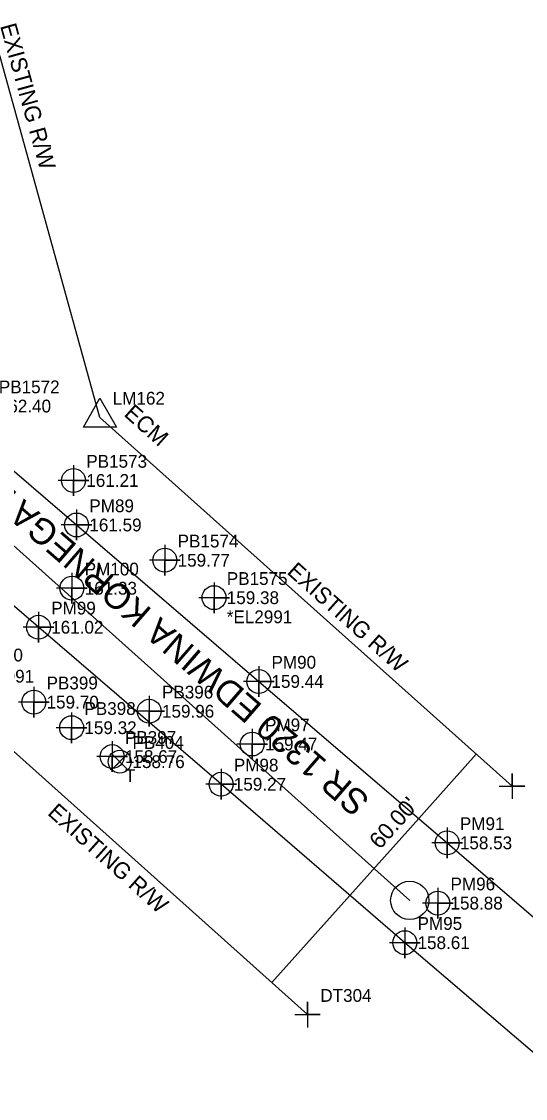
# Model space of a CAD drawing. Extents: x 2262665 to 2270527, y 505476 to 514960.
# Drawn here: x 2266323.3 to 2266421.9, y 509238 to 509448.8 of the extents above; entities that cross this region are included whole.
import ezdxf

# ---------------------------------------------------------------- set-up
doc = ezdxf.new("R2010")
doc.units = 0
for name, color, linetype in [('Exist DTM Crownline Cogo Elevation', 7, 'Continuous'), ('Exist DTM Crownline Cogo Number', 7, 'Continuous'), ('Exist DTM Crownline Cogo Point CELL', 7, 'Continuous'), ('Exist Horizontal Alignment', 7, 'Continuous'), ('Exist Property Corner CELL', 7, 'Continuous'), ('Exist Property Corner Cogo Number', 7, 'Continuous'), ('Exist Right of Way Line', 7, 'Continuous'), ('Exist Right of Way Line Text', 7, 'Continuous'), ('Exist Right of Way Monument CELL', 7, 'Continuous'), ('Exist Right of Way Monument Cogo Number', 7, 'Continuous'), ('Exist Right of Way Monument Text', 7, 'Continuous'), ('Exist Right of Way Width CELL', 7, 'Continuous'), ('Exist Roads EOP', 7, 'Continuous'), ('Exist Roads EOP Cogo Elevation', 7, 'Continuous'), ('Exist Roads EOP Cogo Number', 7, 'Continuous'), ('Exist Roads EOP Cogo Point CELL', 7, 'Continuous'), ('Exist Roads EOP Text', 7, 'Continuous'), ('Exist Utilities Water UG Line SUE LOS B Cogo Comment', 7, 'Continuous'), ('Exist Utilities Water UG Line SUE LOS B Cogo Elevation', 7, 'Continuous'), ('Exist Utilities Water UG Line SUE LOS B Cogo Number', 7, 'Continuous'), ('Exist Utilities Water UG Line SUE LOS B Cogo Point CELL', 7, 'Continuous'), ('Exist Utilities Water Valve CELL', 7, 'Continuous'), ('Exist Utilities Water Valve Cogo Elevation', 7, 'Continuous'), ('Exist Utilities Water Valve Cogo Number', 7, 'Continuous')]:
    doc.layers.add(name, color=color, linetype=linetype)

msp = doc.modelspace()

# ---------------------------------------------------------------- linework, layer by layer
at = {"layer": 'Exist DTM Crownline Cogo Point CELL'}
for points in [[(2266333.14, 509340.91), (2266333.14, 509334.91), (2266333.14, 509337.91), (2266336.14, 509337.91), (2266330.14, 509337.91)], [(2266368.44, 509310.41), (2266368.44, 509304.41), (2266368.44, 509307.41), (2266371.44, 509307.41), (2266365.44, 509307.41)], [(2266404.74, 509279.27), (2266404.74, 509273.27), (2266404.74, 509276.27), (2266407.74, 509276.27), (2266401.74, 509276.27)]]:
    msp.add_lwpolyline(points, dxfattribs=at)
for centre in [(2266333.14, 509337.91), (2266368.44, 509307.41), (2266404.74, 509276.27)]:
    msp.add_circle(centre, 2.34, dxfattribs=at)
at = {"layer": 'Exist Horizontal Alignment'}
msp.add_line((2266178.94, 509474), (2266399.27, 509276.81), dxfattribs=at)
msp.add_circle((2266399.27, 509276.81), 3.75, dxfattribs=at)
at = {"layer": 'Exist Property Corner CELL'}
for p, q in [((2266419.28, 509299.16), (2266419.28, 509299.16)), ((2266379.26, 509254.45), (2266379.26, 509254.45))]:
    msp.add_line(p, q, dxfattribs=at)
for points in [[(2266416.78, 509299.16), (2266421.78, 509299.16), (2266419.28, 509299.16), (2266419.28, 509301.66), (2266419.28, 509296.66)], [(2266376.76, 509254.45), (2266381.76, 509254.45), (2266379.26, 509254.45), (2266379.26, 509256.95), (2266379.26, 509251.95)]]:
    msp.add_lwpolyline(points, dxfattribs=at)
at = {"layer": 'Exist Right of Way Line'}
for p, q in [((2266338.62, 509371.34), (2266300.77, 509507.99)), ((2266338.62, 509371.34), (2266419.28, 509299.16)), ((2266270.54, 509351.76), (2266379.26, 509254.45))]:
    msp.add_line(p, q, dxfattribs=at)
at = {"layer": 'Exist Right of Way Monument CELL'}
msp.add_line((2266338.62, 509371.34), (2266338.62, 509371.34), dxfattribs=at)
msp.add_lwpolyline([(2266335.37, 509369.46), (2266338.62, 509375.09), (2266341.87, 509369.46)], close=True, dxfattribs=at)
at = {"layer": 'Exist Right of Way Width CELL'}
for p in [(2266412.28, 509305.42), (2266372.27, 509260.71)]:
    msp.add_line(p, (2266399.38, 509291.01), dxfattribs=at)
at = {"layer": 'Exist Roads EOP'}
for points in [[(2266433.99, 509238.04), (2266398.29, 509268.53), (2266362.33, 509299.54), (2266326.58, 509330.27), (2266289.52, 509362.12), (2266259.21, 509387.95), (2266240.39, 509404.02)], [(2266279.33, 509400.92), (2266285.84, 509392.58), (2266298.02, 509381.27), (2266334.05, 509350.29), (2266369.7, 509319.66), (2266406.58, 509288.07), (2266446.43, 509253.76)]]:
    msp.add_lwpolyline(points, dxfattribs=at)
at = {"layer": 'Exist Roads EOP Cogo Point CELL'}
for points in [[(2266334.05, 509353.29), (2266334.05, 509347.29), (2266334.05, 509350.29), (2266337.05, 509350.29), (2266331.05, 509350.29)], [(2266326.58, 509333.27), (2266326.58, 509327.27), (2266326.58, 509330.27), (2266329.58, 509330.27), (2266323.58, 509330.27)], [(2266369.7, 509322.66), (2266369.7, 509316.66), (2266369.7, 509319.66), (2266372.7, 509319.66), (2266366.7, 509319.66)], [(2266362.33, 509302.54), (2266362.33, 509296.54), (2266362.33, 509299.54), (2266365.33, 509299.54), (2266359.33, 509299.54)], [(2266406.58, 509291.07), (2266406.58, 509285.07), (2266406.58, 509288.07), (2266409.58, 509288.07), (2266403.58, 509288.07)], [(2266398.29, 509271.53), (2266398.29, 509265.53), (2266398.29, 509268.53), (2266401.29, 509268.53), (2266395.29, 509268.53)]]:
    msp.add_lwpolyline(points, dxfattribs=at)
for centre in [(2266334.05, 509350.29), (2266326.58, 509330.27), (2266369.7, 509319.66), (2266362.33, 509299.54), (2266406.58, 509288.07), (2266398.29, 509268.53)]:
    msp.add_circle(centre, 2.34, dxfattribs=at)
at = {"layer": 'Exist Utilities Water UG Line SUE LOS B Cogo Point CELL'}
for points in [[(2266333.45, 509362), (2266333.45, 509356), (2266333.45, 509359), (2266336.45, 509359), (2266330.45, 509359)], [(2266351.33, 509346.39), (2266351.33, 509340.39), (2266351.33, 509343.39), (2266354.33, 509343.39), (2266348.33, 509343.39)], [(2266360.95, 509339.06), (2266360.95, 509333.06), (2266360.95, 509336.06), (2266363.95, 509336.06), (2266357.95, 509336.06)], [(2266325.67, 509318.61), (2266325.67, 509312.61), (2266325.67, 509315.61), (2266328.67, 509315.61), (2266322.67, 509315.61)], [(2266348.27, 509316.83), (2266348.27, 509310.83), (2266348.27, 509313.83), (2266351.27, 509313.83), (2266345.27, 509313.83)], [(2266333.08, 509313.61), (2266333.08, 509307.61), (2266333.08, 509310.61), (2266336.08, 509310.61), (2266330.08, 509310.61)], [(2266341.01, 509307.95), (2266341.01, 509301.95), (2266341.01, 509304.95), (2266344.01, 509304.95), (2266338.01, 509304.95)]]:
    msp.add_lwpolyline(points, dxfattribs=at)
for centre in [(2266333.45, 509359), (2266351.33, 509343.39), (2266360.95, 509336.06), (2266325.67, 509315.61), (2266348.27, 509313.83), (2266333.08, 509310.61), (2266341.01, 509304.95)]:
    msp.add_circle(centre, 2.34, dxfattribs=at)
at = {"layer": 'Exist Utilities Water Valve CELL'}
msp.add_lwpolyline([(2266344.06, 509305.53), (2266340.91, 509302.38), (2266342.49, 509303.96), (2266344.06, 509302.38), (2266340.91, 509305.53)], dxfattribs=at)
msp.add_circle((2266342.49, 509303.96), 2.23, dxfattribs=at)

# ---------------------------------------------------------------- texts
at = {"layer": 'Exist DTM Crownline Cogo Elevation'}
for s, p in [('161.33', (2266335.64, 509336.66)), ('159.47', (2266370.94, 509306.16)), ('158.88', (2266407.24, 509275.02))]:
    msp.add_text(s, height=2.5, dxfattribs=at).set_placement(p)
at = {"layer": 'Exist DTM Crownline Cogo Number'}
for s, p in [('PM100', (2266335.64, 509340.41)), ('PM97', (2266370.94, 509309.91)), ('PM96', (2266407.24, 509278.77))]:
    msp.add_text(s, height=2.5, dxfattribs=at).set_placement(p)
at = {"layer": 'Exist Property Corner Cogo Number'}
msp.add_text('DT304', height=2.5, dxfattribs=at).set_placement((2266381.76, 509256.95))
at = {"layer": 'Exist Right of Way Line Text'}
for rotation, p in [(285.4855, (2266319.05, 509447.99)), (318.1717, (2266375.06, 509340.88)), (318.1717, (2266328.2, 509293.71))]:
    msp.add_text('EXISTING R/W', height=3.2, rotation=rotation, dxfattribs=at).set_placement(p)
at = {"layer": 'Exist Right of Way Monument Cogo Number'}
msp.add_text('LM162', height=2.5, dxfattribs=at).set_placement((2266341.12, 509373.85))
at = {"layer": 'Exist Right of Way Monument Text'}
msp.add_text('ECM', height=3.2, rotation=318.1717, dxfattribs=at).set_placement((2266343.14, 509371.79))
at = {"layer": 'Exist Right of Way Width CELL'}
msp.add_text("60.00'", height=3.2, rotation=48.1717, dxfattribs=at).set_placement((2266393.42, 509286.64))
at = {"layer": 'Exist Roads EOP Cogo Elevation'}
for s, p in [('161.59', (2266336.55, 509349.04)), ('161.02', (2266329.08, 509329.02)), ('159.44', (2266372.2, 509318.41)), ('159.27', (2266364.83, 509298.29)), ('158.53', (2266409.08, 509286.82)), ('158.61', (2266400.79, 509267.28))]:
    msp.add_text(s, height=2.5, dxfattribs=at).set_placement(p)
at = {"layer": 'Exist Roads EOP Cogo Number'}
for s, p in [('PM89', (2266336.55, 509352.79)), ('PM99', (2266329.08, 509332.77)), ('PM90', (2266372.2, 509322.16)), ('PM98', (2266364.83, 509302.04)), ('PM91', (2266409.08, 509290.57)), ('PM95', (2266400.79, 509271.03))]:
    msp.add_text(s, height=2.5, dxfattribs=at).set_placement(p)
at = {"layer": 'Exist Roads EOP Text'}
msp.add_text("SR 1320 EDWINA KORNEGAY RD 20' BST", height=5, rotation=139.146, dxfattribs=at).set_placement((2266391.71, 509296.69))
at = {"layer": 'Exist Utilities Water UG Line SUE LOS B Cogo Comment'}
for s, p in [('*EL2991', (2266363.45, 509331.06)), ('*BL2991', (2266312.92, 509319.43)), ('T', (2266343.51, 509299.95))]:
    msp.add_text(s, height=2.5, dxfattribs=at).set_placement(p)
at = {"layer": 'Exist Utilities Water UG Line SUE LOS B Cogo Elevation'}
for s, p in [('162.40', (2266318.83, 509372.32)), ('161.21', (2266335.95, 509357.75)), ('159.77', (2266353.83, 509342.14)), ('159.38', (2266363.45, 509334.81)), ('159.80', (2266313.32, 509323.58)), ('159.70', (2266328.17, 509314.36)), ('159.96', (2266350.77, 509312.58)), ('159.32', (2266335.58, 509309.36)), ('158.67', (2266343.51, 509303.7))]:
    msp.add_text(s, height=2.5, dxfattribs=at).set_placement(p)
at = {"layer": 'Exist Utilities Water UG Line SUE LOS B Cogo Number'}
for s, p in [('PB1572', (2266318.83, 509376.07)), ('PB1573', (2266335.95, 509361.5)), ('PB1574', (2266353.83, 509345.89)), ('PB1575', (2266363.45, 509338.56)), ('PB399', (2266328.17, 509318.11)), ('PB396', (2266350.77, 509316.33)), ('PB398', (2266335.58, 509313.11)), ('PB397', (2266343.51, 509307.45))]:
    msp.add_text(s, height=2.5, dxfattribs=at).set_placement(p)
at = {"layer": 'Exist Utilities Water Valve Cogo Elevation'}
msp.add_text('158.76', height=2.5, dxfattribs=at).set_placement((2266344.99, 509302.71))
at = {"layer": 'Exist Utilities Water Valve Cogo Number'}
msp.add_text('PB404', height=2.5, dxfattribs=at).set_placement((2266344.99, 509306.46))

doc.saveas('drawing.dxf')
